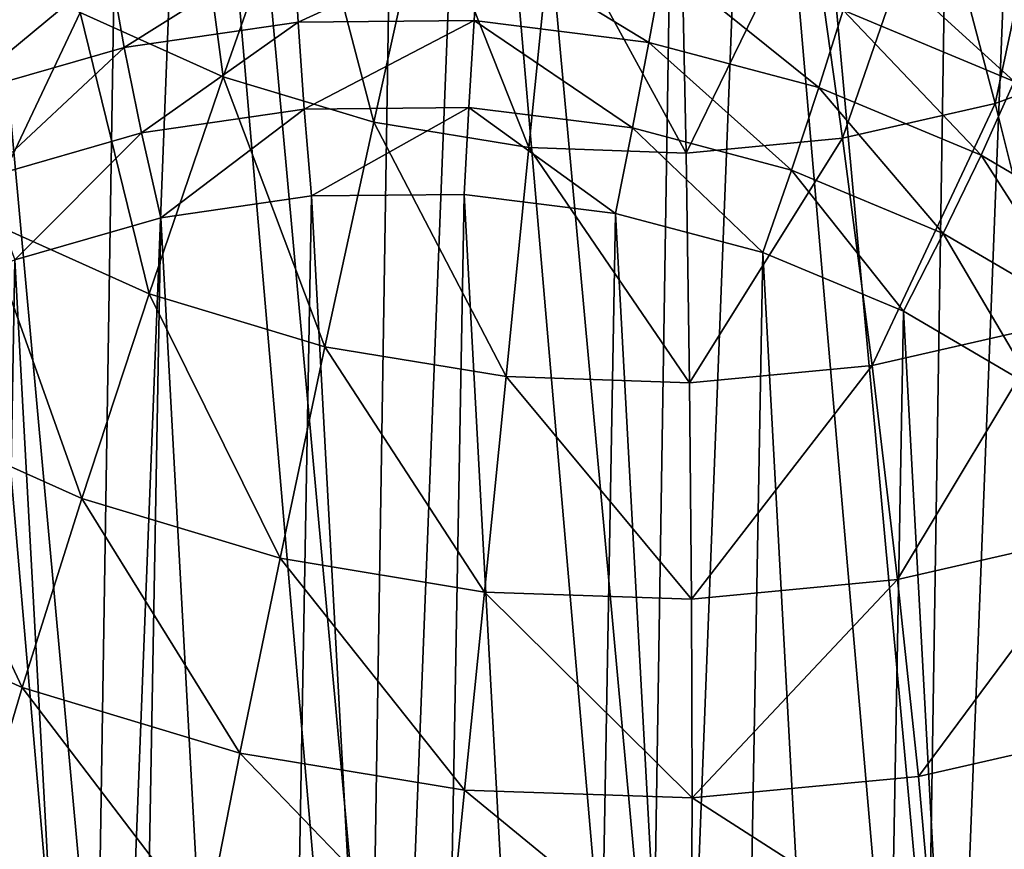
# Model space of a CAD drawing. Header units: millimetres. Extents: x 0 to 1220, y 0 to 506.
# Tile 198 of 308: x 773 to 788, y 377 to 389. Entities that reach past the tile are written whole.
import ezdxf

# ---------------------------------------------------------------- set-up
doc = ezdxf.new("R2010")
doc.units = ezdxf.units.MM
doc.header["$LTSCALE"] = 25.4
doc.layers.get('0').update_dxf_attribs({"true_color": 0xff5454})

# ---------------------------------------------------------------- blocks, each defined once
blk = doc.blocks.new('TWIG-VI-9138.STL')
at = {"color": 0}
mesh = blk.add_polyface(dxfattribs=at)
corners = [(186.28, 405.853, 81.676), (186.967, 397.876, 79.523), (186.217, 401.835, 80.58), (187.155, 409.777, 82.769), (188.502, 394.128, 78.546), (188.806, 413.454, 83.818), (190.763, 390.737, 77.687), (191.172, 416.745, 84.782), (193.663, 387.831, 76.978), (194.161, 419.522, 85.623), (197.089, 385.522, 76.448), (197.658, 421.679, 86.31), (200.912, 383.901, 76.115), (201.529, 423.132, 86.816), (204.983, 383.027, 75.993), (205.625, 423.827, 87.122), (209.147, 382.936, 76.087), (209.788, 423.736, 87.216), (213.243, 383.631, 76.393), (213.86, 422.863, 87.095), (217.114, 385.084, 76.899), (217.682, 421.241, 86.762), (220.611, 387.241, 77.587), (221.109, 418.932, 86.231), (223.6, 390.018, 78.428), (224.009, 416.027, 85.523), (225.966, 393.309, 79.392), (226.269, 412.635, 84.663), (227.617, 396.987, 80.44), (227.804, 408.887, 83.687), (228.492, 400.91, 81.534), (228.555, 404.928, 82.63)]
mesh.append_faces([[corners[k] for k in face] for face in [(0, 1, 2), (30, 29, 31)]], dxfattribs={"vtx0": -1, "color": 0})
mesh.append_faces([[corners[k] for k in face] for face in [(1, 3, 4), (4, 5, 6), (6, 7, 8), (8, 9, 10), (10, 11, 12), (12, 13, 14), (14, 15, 16), (16, 17, 18), (18, 19, 20), (20, 21, 22), (22, 23, 24), (24, 25, 26), (26, 27, 28), (28, 29, 30)]], dxfattribs={"vtx0": -1, "vtx1": -1, "color": 0})
mesh.append_faces([[corners[k] for k in face] for face in [(1, 0, 3), (4, 3, 5), (6, 5, 7), (8, 7, 9), (10, 9, 11), (12, 11, 13), (14, 13, 15), (16, 15, 17), (18, 17, 19), (20, 19, 21), (22, 21, 23), (24, 23, 25), (26, 25, 27), (28, 27, 29)]], dxfattribs={"vtx0": -1, "vtx2": -1, "color": 0})
at = {"color": 7, "true_color": 0xffffff}
mesh = blk.add_polyface(dxfattribs=at)
corners = [(190.655, 397.463, 89.732), (190.969, 405.542, 91.941), (190.283, 401.526, 90.827), (192.06, 393.611, 88.723), (192.67, 409.26, 93.002), (194.412, 390.209, 87.863), (195.278, 412.446, 93.944), (197.562, 387.472, 87.208), (198.63, 414.899, 94.708), (201.312, 385.573, 86.798), (202.515, 416.467, 95.245), (205.427, 384.63, 86.658), (206.689, 417.049, 95.523), (209.648, 384.702, 86.798), (210.89, 416.611, 95.523), (213.709, 385.786, 87.209), (214.854, 415.178, 95.246), (217.357, 387.812, 87.865), (218.331, 412.841, 94.709), (220.36, 390.655, 88.725), (221.104, 409.748, 93.946), (222.532, 394.134, 89.734), (222.997, 406.092, 93.004), (223.735, 398.032, 90.83), (223.893, 402.103, 91.943)]
mesh.append_faces([[corners[k] for k in face] for face in [(0, 1, 2), (22, 23, 24)]], dxfattribs={"vtx0": -1, "color": 7})
mesh.append_faces([[corners[k] for k in face] for face in [(1, 3, 4), (4, 5, 6), (6, 7, 8), (8, 9, 10), (10, 11, 12), (12, 13, 14), (14, 15, 16), (16, 17, 18), (18, 19, 20), (20, 21, 22)]], dxfattribs={"vtx0": -1, "vtx1": -1, "color": 7})
mesh.append_faces([[corners[k] for k in face] for face in [(1, 0, 3), (4, 3, 5), (6, 5, 7), (8, 7, 9), (10, 9, 11), (12, 11, 13), (14, 13, 15), (16, 15, 17), (18, 17, 19), (20, 19, 21), (22, 21, 23)]], dxfattribs={"vtx0": -1, "vtx2": -1, "color": 7})
mesh = blk.add_polyface(dxfattribs=at)
corners = [(202.314, 407.845, 17.345), (202.869, 403.707, 18.159), (200.745, 404.661, 18.359), (204.051, 407.066, 17.182)]
mesh.append_faces([[corners[k] for k in face] for face in [(0, 1, 2), (1, 0, 3)]], dxfattribs={"vtx0": -1, "color": 7})
mesh = blk.add_polyface(dxfattribs=at)
corners = [(215.205, 407.401, 17.592), (214.336, 403.312, 18.379), (213.426, 406.743, 17.362), (216.512, 404.117, 18.66)]
mesh.append_faces([[corners[k] for k in face] for face in [(0, 1, 2), (1, 0, 3)]], dxfattribs={"vtx0": -1, "color": 7})
mesh = blk.add_polyface(dxfattribs=at)
corners = [(204.051, 407.066, 17.182), (205.104, 403.034, 18.04), (202.869, 403.707, 18.159), (205.878, 406.516, 17.085)]
mesh.append_faces([[corners[k] for k in face] for face in [(0, 1, 2), (1, 0, 3)]], dxfattribs={"vtx0": -1, "color": 7})
mesh = blk.add_polyface(dxfattribs=at)
corners = [(213.426, 406.743, 17.362), (212.067, 402.794, 18.173), (211.571, 406.319, 17.194), (214.336, 403.312, 18.379)]
mesh.append_faces([[corners[k] for k in face] for face in [(0, 1, 2), (1, 0, 3)]], dxfattribs={"vtx0": -1, "color": 7})
mesh = blk.add_polyface(dxfattribs=at)
corners = [(205.878, 406.516, 17.085), (207.409, 402.654, 18.002), (205.104, 403.034, 18.04), (207.763, 406.205, 17.054)]
mesh.append_faces([[corners[k] for k in face] for face in [(0, 1, 2), (1, 0, 3)]], dxfattribs={"vtx0": -1, "color": 7})
mesh = blk.add_polyface(dxfattribs=at)
corners = [(211.571, 406.319, 17.194), (209.744, 402.574, 18.047), (209.672, 406.139, 17.09), (212.067, 402.794, 18.173)]
mesh.append_faces([[corners[k] for k in face] for face in [(0, 1, 2), (1, 0, 3)]], dxfattribs={"vtx0": -1, "color": 7})
mesh = blk.add_polyface(dxfattribs=at)
corners = [(207.763, 406.205, 17.054), (209.744, 402.574, 18.047), (207.409, 402.654, 18.002), (209.672, 406.139, 17.09)]
mesh.append_faces([[corners[k] for k in face] for face in [(0, 1, 2), (1, 0, 3)]], dxfattribs={"vtx0": -1, "color": 7})
mesh = blk.add_polyface(dxfattribs=at)
corners = [(198.769, 405.878, 18.634), (199.289, 401.594, 19.812), (196.983, 403.016, 20.133), (200.745, 404.661, 18.359)]
mesh.append_faces([[corners[k] for k in face] for face in [(0, 1, 2), (1, 0, 3)]], dxfattribs={"vtx0": -1, "color": 7})
at = {"color": 0}
mesh = blk.add_polyface(dxfattribs=at)
corners = [(201.398, 404.142, 148.339), (203.912, 405.723, 148.018), (201.187, 405.326, 147.832), (203.981, 404.519, 148.515)]
mesh.append_faces([[corners[k] for k in face] for face in [(0, 1, 2), (1, 0, 3)]], dxfattribs={"vtx0": -1, "color": 0})
mesh = blk.add_polyface(dxfattribs=at)
corners = [(203.981, 404.519, 148.515), (206.671, 405.75, 148.104), (203.912, 405.723, 148.018), (206.595, 404.544, 148.597)]
mesh.append_faces([[corners[k] for k in face] for face in [(0, 1, 2), (1, 0, 3)]], dxfattribs={"vtx0": -1, "color": 0})
mesh = blk.add_polyface(dxfattribs=at)
corners = [(209.191, 404.218, 148.582), (206.671, 405.75, 148.104), (206.595, 404.544, 148.597), (209.41, 405.406, 148.088)]
mesh.append_faces([[corners[k] for k in face] for face in [(0, 1, 2), (1, 0, 3)]], dxfattribs={"vtx0": -1, "color": 0})
mesh = blk.add_polyface(dxfattribs=at)
corners = [(214.615, 403.639, 147.755), (212.362, 405.693, 147.177), (212.075, 404.698, 147.971), (215.004, 404.591, 146.952)]
mesh.append_faces([[corners[k] for k in face] for face in [(0, 1, 2), (1, 0, 3)]], dxfattribs={"vtx0": -1, "color": 0})
mesh = blk.add_polyface(dxfattribs=at)
corners = [(211.716, 403.547, 148.471), (209.41, 405.406, 148.088), (209.191, 404.218, 148.582), (212.075, 404.698, 147.971)]
mesh.append_faces([[corners[k] for k in face] for face in [(0, 1, 2), (1, 0, 3)]], dxfattribs={"vtx0": -1, "color": 0})
mesh = blk.add_polyface(dxfattribs=at)
corners = [(198.898, 403.422, 148.072), (201.187, 405.326, 147.832), (198.548, 404.566, 147.55), (201.398, 404.142, 148.339)]
mesh.append_faces([[corners[k] for k in face] for face in [(0, 1, 2), (1, 0, 3)]], dxfattribs={"vtx0": -1, "color": 0})
mesh = blk.add_polyface(dxfattribs=at)
corners = [(214.124, 402.543, 148.267), (212.075, 404.698, 147.971), (211.716, 403.547, 148.471), (214.615, 403.639, 147.755)]
mesh.append_faces([[corners[k] for k in face] for face in [(0, 1, 2), (1, 0, 3)]], dxfattribs={"vtx0": -1, "color": 0})
at = {"color": 7, "true_color": 0xffffff}
mesh = blk.add_polyface(dxfattribs=at)
corners = [(200.745, 404.661, 18.359), (201.769, 400.481, 19.579), (199.289, 401.594, 19.812), (202.869, 403.707, 18.159)]
mesh.append_faces([[corners[k] for k in face] for face in [(0, 1, 2), (1, 0, 3)]], dxfattribs={"vtx0": -1, "color": 7})
at = {"color": 0}
mesh = blk.add_polyface(dxfattribs=at)
corners = [(201.656, 402.875, 148.52), (203.981, 404.519, 148.515), (201.398, 404.142, 148.339), (204.072, 403.228, 148.684)]
mesh.append_faces([[corners[k] for k in face] for face in [(0, 1, 2), (1, 0, 3)]], dxfattribs={"vtx0": -1, "color": 0})
mesh = blk.add_polyface(dxfattribs=at)
corners = [(204.072, 403.228, 148.684), (206.595, 404.544, 148.597), (203.981, 404.519, 148.515), (206.518, 403.251, 148.761)]
mesh.append_faces([[corners[k] for k in face] for face in [(0, 1, 2), (1, 0, 3)]], dxfattribs={"vtx0": -1, "color": 0})
mesh = blk.add_polyface(dxfattribs=at)
corners = [(208.947, 402.946, 148.747), (206.595, 404.544, 148.597), (206.518, 403.251, 148.761), (209.191, 404.218, 148.582)]
mesh.append_faces([[corners[k] for k in face] for face in [(0, 1, 2), (1, 0, 3)]], dxfattribs={"vtx0": -1, "color": 0})
mesh = blk.add_polyface(dxfattribs=at)
corners = [(199.316, 402.202, 148.269), (201.398, 404.142, 148.339), (198.898, 403.422, 148.072), (201.656, 402.875, 148.52)]
mesh.append_faces([[corners[k] for k in face] for face in [(0, 1, 2), (1, 0, 3)]], dxfattribs={"vtx0": -1, "color": 0})
mesh = blk.add_polyface(dxfattribs=at)
corners = [(211.31, 402.318, 148.643), (209.191, 404.218, 148.582), (208.947, 402.946, 148.747), (211.716, 403.547, 148.471)]
mesh.append_faces([[corners[k] for k in face] for face in [(0, 1, 2), (1, 0, 3)]], dxfattribs={"vtx0": -1, "color": 0})
at = {"color": 7, "true_color": 0xffffff}
mesh = blk.add_polyface(dxfattribs=at)
corners = [(216.512, 404.117, 18.66), (215.157, 400.02, 19.835), (214.336, 403.312, 18.379), (217.697, 400.96, 20.164)]
mesh.append_faces([[corners[k] for k in face] for face in [(0, 1, 2), (1, 0, 3)]], dxfattribs={"vtx0": -1, "color": 7})
mesh = blk.add_polyface(dxfattribs=at)
corners = [(202.869, 403.707, 18.159), (204.378, 399.695, 19.439), (201.769, 400.481, 19.579), (205.104, 403.034, 18.04)]
mesh.append_faces([[corners[k] for k in face] for face in [(0, 1, 2), (1, 0, 3)]], dxfattribs={"vtx0": -1, "color": 7})
at = {"color": 0}
mesh = blk.add_polyface(dxfattribs=at)
corners = [(216.365, 401.227, 147.972), (214.615, 403.639, 147.755), (214.124, 402.543, 148.267), (216.981, 402.25, 147.445)]
mesh.append_faces([[corners[k] for k in face] for face in [(0, 1, 2), (1, 0, 3)]], dxfattribs={"vtx0": -1, "color": 0})
mesh = blk.add_polyface(dxfattribs=at)
corners = [(213.563, 401.379, 148.452), (211.716, 403.547, 148.471), (211.31, 402.318, 148.643), (214.124, 402.543, 148.267)]
mesh.append_faces([[corners[k] for k in face] for face in [(0, 1, 2), (1, 0, 3)]], dxfattribs={"vtx0": -1, "color": 0})
mesh = blk.add_polyface(dxfattribs=at)
corners = [(201.942, 401.612, 148.36), (204.072, 403.228, 148.684), (201.656, 402.875, 148.52), (204.18, 401.938, 148.513)]
mesh.append_faces([[corners[k] for k in face] for face in [(0, 1, 2), (1, 0, 3)]], dxfattribs={"vtx0": -1, "color": 0})
mesh = blk.add_polyface(dxfattribs=at)
corners = [(204.18, 401.938, 148.513), (206.518, 403.251, 148.761), (204.072, 403.228, 148.684), (206.446, 401.96, 148.584)]
mesh.append_faces([[corners[k] for k in face] for face in [(0, 1, 2), (1, 0, 3)]], dxfattribs={"vtx0": -1, "color": 0})
mesh = blk.add_polyface(dxfattribs=at)
corners = [(208.696, 401.677, 148.571), (206.518, 403.251, 148.761), (206.446, 401.96, 148.584), (208.947, 402.946, 148.747)]
mesh.append_faces([[corners[k] for k in face] for face in [(0, 1, 2), (1, 0, 3)]], dxfattribs={"vtx0": -1, "color": 0})
at = {"color": 7, "true_color": 0xffffff}
mesh = blk.add_polyface(dxfattribs=at)
corners = [(214.336, 403.312, 18.379), (212.507, 399.415, 19.595), (212.067, 402.794, 18.173), (215.157, 400.02, 19.835)]
mesh.append_faces([[corners[k] for k in face] for face in [(0, 1, 2), (1, 0, 3)]], dxfattribs={"vtx0": -1, "color": 7})
mesh = blk.add_polyface(dxfattribs=at)
corners = [(205.104, 403.034, 18.04), (207.069, 399.252, 19.395), (204.378, 399.695, 19.439), (207.409, 402.654, 18.002)]
mesh.append_faces([[corners[k] for k in face] for face in [(0, 1, 2), (1, 0, 3)]], dxfattribs={"vtx0": -1, "color": 7})
at = {"color": 0}
mesh = blk.add_polyface(dxfattribs=at)
corners = [(210.885, 401.096, 148.475), (208.947, 402.946, 148.747), (208.696, 401.677, 148.571), (211.31, 402.318, 148.643)]
mesh.append_faces([[corners[k] for k in face] for face in [(0, 1, 2), (1, 0, 3)]], dxfattribs={"vtx0": -1, "color": 0})
mesh = blk.add_polyface(dxfattribs=at)
corners = [(199.775, 400.988, 148.128), (201.656, 402.875, 148.52), (199.316, 402.202, 148.269), (201.942, 401.612, 148.36)]
mesh.append_faces([[corners[k] for k in face] for face in [(0, 1, 2), (1, 0, 3)]], dxfattribs={"vtx0": -1, "color": 0})
at = {"color": 7, "true_color": 0xffffff}
mesh = blk.add_polyface(dxfattribs=at)
corners = [(212.067, 402.794, 18.173), (209.795, 399.158, 19.448), (209.744, 402.574, 18.047), (212.507, 399.415, 19.595)]
mesh.append_faces([[corners[k] for k in face] for face in [(0, 1, 2), (1, 0, 3)]], dxfattribs={"vtx0": -1, "color": 7})
mesh = blk.add_polyface(dxfattribs=at)
corners = [(207.409, 402.654, 18.002), (209.795, 399.158, 19.448), (207.069, 399.252, 19.395), (209.744, 402.574, 18.047)]
mesh.append_faces([[corners[k] for k in face] for face in [(0, 1, 2), (1, 0, 3)]], dxfattribs={"vtx0": -1, "color": 7})
at = {"color": 0}
mesh = blk.add_polyface(dxfattribs=at)
corners = [(215.66, 400.148, 148.176), (214.124, 402.543, 148.267), (213.563, 401.379, 148.452), (216.365, 401.227, 147.972)]
mesh.append_faces([[corners[k] for k in face] for face in [(0, 1, 2), (1, 0, 3)]], dxfattribs={"vtx0": -1, "color": 0})
mesh = blk.add_polyface(dxfattribs=at)
corners = [(212.971, 400.226, 148.297), (211.31, 402.318, 148.643), (210.885, 401.096, 148.475), (213.563, 401.379, 148.452)]
mesh.append_faces([[corners[k] for k in face] for face in [(0, 1, 2), (1, 0, 3)]], dxfattribs={"vtx0": -1, "color": 0})
mesh = blk.add_polyface(dxfattribs=at)
corners = [(189.653, 383.431, 143.058), (189.416, 387.791, 144.239), (189.376, 385.604, 143.642), (189.77, 389.949, 144.837), (190.239, 381.314, 142.499), (190.432, 392.036, 145.424), (191.125, 379.294, 141.974), (191.39, 394.011, 145.989), (192.292, 377.411, 141.494), (192.624, 395.837, 146.522), (193.719, 375.7, 141.069), (194.11, 397.477, 147.011), (195.376, 374.197, 140.707), (195.821, 398.9, 147.447), (197.233, 372.929, 140.415), (197.721, 400.078, 147.822), (199.252, 371.921, 140.198), (199.775, 400.988, 148.128), (201.395, 371.194, 140.061), (201.942, 401.612, 148.36), (203.62, 370.761, 140.006), (204.18, 401.938, 148.513), (205.883, 370.63, 140.035), (206.446, 401.96, 148.584), (208.14, 370.805, 140.147), (208.696, 401.677, 148.571), (210.348, 371.281, 140.34), (210.885, 401.096, 148.475), (212.464, 372.05, 140.61), (212.971, 400.226, 148.297), (214.446, 373.096, 140.951), (214.913, 399.086, 148.042), (216.256, 374.4, 141.358), (216.675, 397.697, 147.714), (217.858, 375.935, 141.822), (218.221, 396.086, 147.32), (219.222, 377.672, 142.334), (219.521, 394.285, 146.866), (220.32, 379.577, 142.884), (220.55, 392.328, 146.363), (221.132, 381.614, 143.462), (221.288, 390.255, 145.819), (221.642, 383.741, 144.056), (221.72, 388.104, 145.246), (221.839, 385.919, 144.654)]
mesh.append_faces([[corners[k] for k in face] for face in [(0, 1, 2), (43, 42, 44)]], dxfattribs={"vtx0": -1, "color": 0})
mesh.append_faces([[corners[k] for k in face] for face in [(1, 0, 3), (3, 4, 5), (5, 6, 7), (7, 8, 9), (9, 10, 11), (11, 12, 13), (13, 14, 15), (15, 16, 17), (17, 18, 19), (19, 20, 21), (21, 22, 23), (23, 24, 25), (25, 26, 27), (27, 28, 29), (29, 30, 31), (31, 32, 33), (33, 34, 35), (35, 36, 37), (37, 38, 39), (39, 40, 41), (41, 42, 43)]], dxfattribs={"vtx0": -1, "vtx1": -1, "color": 0})
mesh.append_faces([[corners[k] for k in face] for face in [(3, 0, 4), (5, 4, 6), (7, 6, 8), (9, 8, 10), (11, 10, 12), (13, 12, 14), (15, 14, 16), (17, 16, 18), (19, 18, 20), (21, 20, 22), (23, 22, 24), (25, 24, 26), (27, 26, 28), (29, 28, 30), (31, 30, 32), (33, 32, 34), (35, 34, 36), (37, 36, 38), (39, 38, 40), (41, 40, 42)]], dxfattribs={"vtx0": -1, "vtx2": -1, "color": 0})
at = {"color": 7, "true_color": 0xffffff}
mesh = blk.add_polyface(dxfattribs=at)
corners = [(199.289, 401.594, 19.812), (200.768, 397.44, 21.418), (197.97, 398.696, 21.681), (201.769, 400.481, 19.579)]
mesh.append_faces([[corners[k] for k in face] for face in [(0, 1, 2), (1, 0, 3)]], dxfattribs={"vtx0": -1, "color": 7})
at = {"color": 0}
mesh = blk.add_polyface(dxfattribs=at)
corners = [(214.913, 399.086, 148.042), (213.563, 401.379, 148.452), (212.971, 400.226, 148.297), (215.66, 400.148, 148.176)]
mesh.append_faces([[corners[k] for k in face] for face in [(0, 1, 2), (1, 0, 3)]], dxfattribs={"vtx0": -1, "color": 0})
at = {"color": 7, "true_color": 0xffffff}
mesh = blk.add_polyface(dxfattribs=at)
corners = [(201.769, 400.481, 19.579), (203.712, 396.553, 21.261), (200.768, 397.44, 21.418), (204.378, 399.695, 19.439)]
mesh.append_faces([[corners[k] for k in face] for face in [(0, 1, 2), (1, 0, 3)]], dxfattribs={"vtx0": -1, "color": 7})
mesh = blk.add_polyface(dxfattribs=at)
corners = [(215.157, 400.02, 19.835), (212.885, 396.237, 21.436), (212.507, 399.415, 19.595), (215.875, 396.919, 21.707)]
mesh.append_faces([[corners[k] for k in face] for face in [(0, 1, 2), (1, 0, 3)]], dxfattribs={"vtx0": -1, "color": 7})
mesh = blk.add_polyface(dxfattribs=at)
corners = [(204.378, 399.695, 19.439), (206.749, 396.052, 21.211), (203.712, 396.553, 21.261), (207.069, 399.252, 19.395)]
mesh.append_faces([[corners[k] for k in face] for face in [(0, 1, 2), (1, 0, 3)]], dxfattribs={"vtx0": -1, "color": 7})
mesh = blk.add_polyface(dxfattribs=at)
corners = [(212.507, 399.415, 19.595), (209.825, 395.946, 21.27), (209.795, 399.158, 19.448), (212.885, 396.237, 21.436)]
mesh.append_faces([[corners[k] for k in face] for face in [(0, 1, 2), (1, 0, 3)]], dxfattribs={"vtx0": -1, "color": 7})
mesh = blk.add_polyface(dxfattribs=at)
corners = [(207.069, 399.252, 19.395), (209.825, 395.946, 21.27), (206.749, 396.052, 21.211), (209.795, 399.158, 19.448)]
mesh.append_faces([[corners[k] for k in face] for face in [(0, 1, 2), (1, 0, 3)]], dxfattribs={"vtx0": -1, "color": 7})
mesh = blk.add_polyface(dxfattribs=at)
corners = [(197.97, 398.696, 21.681), (199.883, 394.632, 23.647), (196.81, 396.012, 23.936), (200.768, 397.44, 21.418)]
mesh.append_faces([[corners[k] for k in face] for face in [(0, 1, 2), (1, 0, 3)]], dxfattribs={"vtx0": -1, "color": 7})
mesh = blk.add_polyface(dxfattribs=at)
corners = [(200.768, 397.44, 21.418), (203.117, 393.658, 23.474), (199.883, 394.632, 23.647), (203.712, 396.553, 21.261)]
mesh.append_faces([[corners[k] for k in face] for face in [(0, 1, 2), (1, 0, 3)]], dxfattribs={"vtx0": -1, "color": 7})
mesh = blk.add_polyface(dxfattribs=at)
corners = [(215.875, 396.919, 21.707), (213.194, 393.311, 23.667), (212.885, 396.237, 21.436), (216.479, 394.06, 23.965)]
mesh.append_faces([[corners[k] for k in face] for face in [(0, 1, 2), (1, 0, 3)]], dxfattribs={"vtx0": -1, "color": 7})
mesh = blk.add_polyface(dxfattribs=at)
corners = [(203.712, 396.553, 21.261), (206.454, 393.108, 23.42), (203.117, 393.658, 23.474), (206.749, 396.052, 21.211)]
mesh.append_faces([[corners[k] for k in face] for face in [(0, 1, 2), (1, 0, 3)]], dxfattribs={"vtx0": -1, "color": 7})
mesh = blk.add_polyface(dxfattribs=at)
corners = [(212.885, 396.237, 21.436), (209.833, 392.992, 23.484), (209.825, 395.946, 21.27), (213.194, 393.311, 23.667)]
mesh.append_faces([[corners[k] for k in face] for face in [(0, 1, 2), (1, 0, 3)]], dxfattribs={"vtx0": -1, "color": 7})
mesh = blk.add_polyface(dxfattribs=at)
corners = [(206.749, 396.052, 21.211), (209.833, 392.992, 23.484), (206.454, 393.108, 23.42), (209.825, 395.946, 21.27)]
mesh.append_faces([[corners[k] for k in face] for face in [(0, 1, 2), (1, 0, 3)]], dxfattribs={"vtx0": -1, "color": 7})
mesh = blk.add_polyface(dxfattribs=at)
corners = [(196.81, 396.012, 23.936), (199.129, 392.104, 26.23), (195.826, 393.587, 26.54), (199.883, 394.632, 23.647)]
mesh.append_faces([[corners[k] for k in face] for face in [(0, 1, 2), (1, 0, 3)]], dxfattribs={"vtx0": -1, "color": 7})
mesh = blk.add_polyface(dxfattribs=at)
corners = [(199.883, 394.632, 23.647), (202.603, 391.058, 26.045), (199.129, 392.104, 26.23), (203.117, 393.658, 23.474)]
mesh.append_faces([[corners[k] for k in face] for face in [(0, 1, 2), (1, 0, 3)]], dxfattribs={"vtx0": -1, "color": 7})
mesh = blk.add_polyface(dxfattribs=at)
corners = [(216.479, 394.06, 23.965), (213.43, 390.685, 26.252), (213.194, 393.311, 23.667), (216.958, 391.49, 26.572)]
mesh.append_faces([[corners[k] for k in face] for face in [(0, 1, 2), (1, 0, 3)]], dxfattribs={"vtx0": -1, "color": 7})
mesh = blk.add_polyface(dxfattribs=at)
corners = [(203.117, 393.658, 23.474), (206.188, 390.467, 25.986), (202.603, 391.058, 26.045), (206.454, 393.108, 23.42)]
mesh.append_faces([[corners[k] for k in face] for face in [(0, 1, 2), (1, 0, 3)]], dxfattribs={"vtx0": -1, "color": 7})
mesh = blk.add_polyface(dxfattribs=at)
corners = [(209.833, 392.992, 23.484), (213.43, 390.685, 26.252), (209.818, 390.342, 26.055), (213.194, 393.311, 23.667)]
mesh.append_faces([[corners[k] for k in face] for face in [(0, 1, 2), (1, 0, 3)]], dxfattribs={"vtx0": -1, "color": 7})
mesh = blk.add_polyface(dxfattribs=at)
corners = [(206.454, 393.108, 23.42), (209.818, 390.342, 26.055), (206.188, 390.467, 25.986), (209.833, 392.992, 23.484)]
mesh.append_faces([[corners[k] for k in face] for face in [(0, 1, 2), (1, 0, 3)]], dxfattribs={"vtx0": -1, "color": 7})

msp = doc.modelspace()

# ---------------------------------------------------------------- block references
at = {"color": 250, "true_color": 0x262626}
msp.add_blockref('TWIG-VI-9138.STL', (573.181, -15.244, -16.545), dxfattribs=at)

doc.saveas('drawing.dxf')
